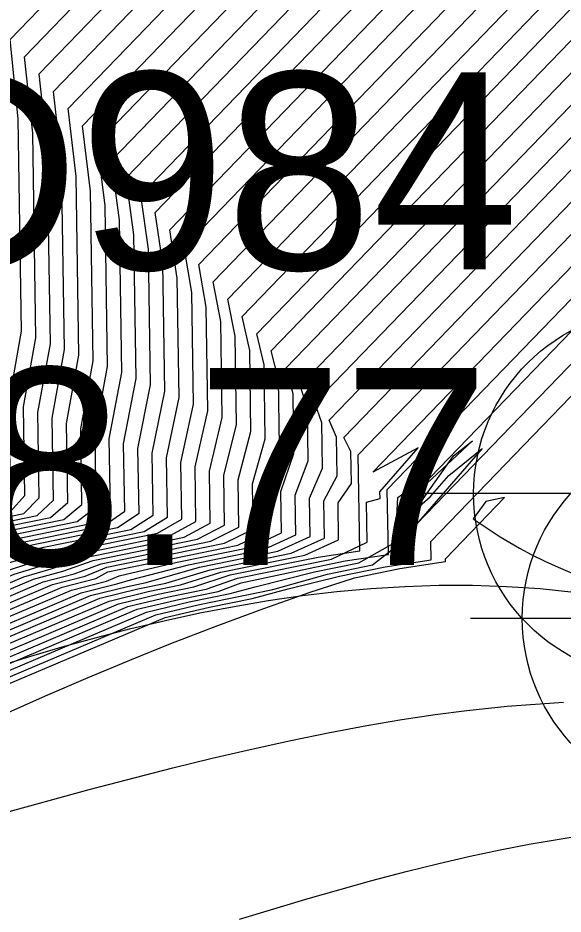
# Model space of a CAD drawing. Extents: x 2356077 to 2359823, y 225951 to 227822.
# Drawn here: x 2357224.51 to 2357231.43, y 226662.63 to 226674 of the extents above; entities that cross this region are included whole.
import ezdxf

# ---------------------------------------------------------------- set-up
doc = ezdxf.new("R2010")
doc.units = 0
for name, color, linetype in [('DTM Contours Major', 7, 'Continuous'), ('DTM Contours Minor', 7, 'Continuous'), ('Exist DTM Breakline', 7, 'Continuous'), ('Exist DTM Breakline Cogo Point CELL', 7, 'Continuous'), ('Exist DTM Drainline Cogo Point CELL', 7, 'Continuous'), ('Exist DTM Regular Point Underwater Cogo Elevation', 7, 'Continuous'), ('Exist DTM Regular Point Underwater Cogo Number', 7, 'Continuous')]:
    doc.layers.add(name, color=color, linetype=linetype)

msp = doc.modelspace()

# ---------------------------------------------------------------- linework, layer by layer
at = {"layer": 'DTM Contours Major'}
for points in [[(2357211.243, 226664.507), (2357212.417, 226664.895), (2357212.695, 226664.951), (2357215.345, 226664.814), (2357216.209, 226664.83), (2357216.971, 226664.878), (2357217.836, 226664.834), (2357218.542, 226665.155), (2357219.146, 226665.477), (2357219.699, 226665.682), (2357221.953, 226666.884), (2357222.171, 226666.994), (2357222.634, 226667.19), (2357222.632, 226667.206), (2357222.947, 226667.405), (2357223.346, 226667.517), (2357224.416, 226667.735), (2357224.598, 226667.94), (2357224.58, 226669.063), (2357224.739, 226669.937), (2357224.697, 226672.535), (2357224.595, 226673.504), (2357230.477, 226679.593)], [(2357211.127, 226663.608), (2357211.389, 226663.649), (2357212.728, 226664.091), (2357213.029, 226664.163), (2357214.54, 226664.085), (2357215.433, 226664.045), (2357216.061, 226664.154), (2357217.37, 226664.087), (2357218.203, 226664.509), (2357218.954, 226664.909), (2357219.793, 226665.267), (2357222.334, 226666.622), (2357222.581, 226666.742), (2357223.425, 226667.102), (2357223.894, 226667.331), (2357225.263, 226667.61), (2357225.503, 226667.797), (2357225.488, 226668.721), (2357225.647, 226669.573), (2357225.615, 226671.615), (2357225.515, 226672.407), (2357232.04, 226679.16)], [(2357211.21, 226662.749), (2357211.525, 226662.787), (2357213.037, 226663.286), (2357213.362, 226663.375), (2357214.654, 226663.308), (2357215.394, 226663.352), (2357215.789, 226663.397), (2357216.88, 226663.341), (2357217.876, 226663.869), (2357218.851, 226664.356), (2357219.768, 226664.788), (2357222.699, 226666.351), (2357222.982, 226666.486), (2357224.21, 226667.006), (2357224.344, 226667.071), (2357224.969, 226667.251), (2357226.111, 226667.484), (2357226.407, 226667.663), (2357226.395, 226668.417), (2357226.556, 226669.182), (2357226.532, 226670.696), (2357226.436, 226671.309), (2357233.604, 226678.728)], [(2357216.404, 226662.619), (2357217.588, 226663.25), (2357218.733, 226663.79), (2357219.714, 226664.294), (2357223.058, 226666.077), (2357223.379, 226666.228), (2357224.83, 226666.842), (2357225.223, 226666.947), (2357225.566, 226667.074), (2357226.959, 226667.358), (2357227.312, 226667.536), (2357227.302, 226668.139), (2357227.466, 226668.749), (2357227.45, 226669.777), (2357227.356, 226670.211), (2357235.167, 226678.296)], [(2357215.979, 226661.927), (2357217.544, 226662.761), (2357218.504, 226663.183), (2357223.415, 226665.802), (2357223.775, 226665.969), (2357225.429, 226666.67), (2357225.898, 226666.786), (2357226.135, 226666.835), (2357226.813, 226667.03), (2357227.808, 226667.233), (2357228.217, 226667.419), (2357228.209, 226667.904), (2357228.376, 226668.285), (2357228.367, 226668.862), (2357228.276, 226669.113), (2357236.73, 226677.864)], [(2357217.29, 226662.071), (2357223.775, 226665.528), (2357224.172, 226665.712), (2357226.023, 226666.495), (2357226.552, 226666.621), (2357227.051, 226666.723), (2357227.342, 226666.833), (2357228.114, 226666.997), (2357228.66, 226667.108), (2357229.21, 226667.192), (2357229.196, 226668.015), (2357238.294, 226677.431)], [(2357219.415, 226662.401), (2357220.623, 226662.799), (2357221.858, 226663.186), (2357223.086, 226663.555), (2357224.273, 226663.897), (2357225.414, 226664.21), (2357226.476, 226664.485), (2357226.976, 226664.607), (2357227.455, 226664.719), (2357227.974, 226664.833), (2357228.468, 226664.934), (2357228.936, 226665.022), (2357229.381, 226665.097), (2357229.804, 226665.161), (2357230.205, 226665.213), (2357230.716, 226665.266), (2357231.432, 226665.318)]]:
    msp.add_lwpolyline(points, dxfattribs=at)
at = {"layer": 'DTM Contours Minor'}
for points in [[(2357211.213, 226664.678), (2357212.354, 226665.055), (2357212.628, 226665.109), (2357215.345, 226664.968), (2357216.233, 226664.961), (2357217.018, 226665.03), (2357217.923, 226664.984), (2357218.611, 226665.284), (2357219.188, 226665.592), (2357219.667, 226665.764), (2357221.221, 226666.587), (2357221.871, 226666.934), (2357222.085, 226667.043), (2357222.486, 226667.213), (2357222.521, 226667.268), (2357222.886, 226667.464), (2357223.225, 226667.552), (2357224.246, 226667.761), (2357224.417, 226667.968), (2357224.398, 226669.129), (2357224.557, 226670.021), (2357224.514, 226672.718), (2357224.411, 226673.724), (2357230.164, 226679.679)], [(2357211.052, 226664.295), (2357211.273, 226664.335), (2357212.479, 226664.734), (2357212.762, 226664.793), (2357215.349, 226664.66), (2357216.185, 226664.698), (2357216.915, 226664.727), (2357217.746, 226664.684), (2357218.474, 226665.025), (2357219.105, 226665.362), (2357219.742, 226665.612), (2357222.032, 226666.833), (2357222.254, 226666.945), (2357222.765, 226667.161), (2357222.96, 226667.325), (2357223.464, 226667.482), (2357224.585, 226667.71), (2357224.779, 226667.91), (2357224.761, 226668.991), (2357224.921, 226669.864), (2357224.881, 226672.351), (2357224.779, 226673.285), (2357230.79, 226679.506)], [(2357211.072, 226664.124), (2357211.302, 226664.164), (2357212.542, 226664.573), (2357212.829, 226664.636), (2357215.358, 226664.505), (2357216.162, 226664.566), (2357216.855, 226664.576), (2357217.654, 226664.535), (2357218.405, 226664.896), (2357219.065, 226665.248), (2357219.768, 226665.533), (2357222.109, 226666.781), (2357222.337, 226666.894), (2357222.968, 226667.162), (2357223.076, 226667.269), (2357223.58, 226667.446), (2357224.755, 226667.685), (2357224.96, 226667.881), (2357224.943, 226668.92), (2357225.102, 226669.792), (2357225.064, 226672.167), (2357224.963, 226673.065), (2357231.102, 226679.42)], [(2357211.091, 226663.952), (2357211.331, 226663.992), (2357212.604, 226664.412), (2357212.896, 226664.478), (2357215.376, 226664.35), (2357216.138, 226664.433), (2357216.791, 226664.425), (2357217.561, 226664.385), (2357218.338, 226664.767), (2357219.027, 226665.134), (2357219.783, 226665.448), (2357222.185, 226666.728), (2357222.419, 226666.844), (2357223.125, 226667.143), (2357223.192, 226667.212), (2357223.693, 226667.409), (2357224.924, 226667.66), (2357225.141, 226667.852), (2357225.125, 226668.852), (2357225.284, 226669.719), (2357225.248, 226671.983), (2357225.147, 226672.846), (2357231.415, 226679.333)], [(2357211.109, 226663.78), (2357211.36, 226663.821), (2357212.666, 226664.252), (2357212.962, 226664.32), (2357215.407, 226664.194), (2357216.115, 226664.3), (2357216.726, 226664.274), (2357217.466, 226664.236), (2357218.27, 226664.637), (2357218.989, 226665.021), (2357219.79, 226665.359), (2357222.26, 226666.675), (2357222.5, 226666.793), (2357223.264, 226667.116), (2357223.308, 226667.157), (2357223.799, 226667.371), (2357225.094, 226667.635), (2357225.322, 226667.824), (2357225.306, 226668.786), (2357225.466, 226669.647), (2357225.431, 226671.799), (2357225.331, 226672.626), (2357231.728, 226679.247)], [(2357211.145, 226663.437), (2357211.417, 226663.477), (2357212.79, 226663.93), (2357213.096, 226664.005), (2357214.56, 226663.93), (2357215.425, 226663.907), (2357215.999, 226664.003), (2357217.273, 226663.938), (2357218.136, 226664.38), (2357218.931, 226664.799), (2357219.792, 226665.174), (2357222.408, 226666.568), (2357222.662, 226666.691), (2357223.624, 226667.099), (2357223.966, 226667.285), (2357225.433, 226667.585), (2357225.684, 226667.769), (2357225.669, 226668.658), (2357225.829, 226669.498), (2357225.798, 226671.431), (2357225.699, 226672.187), (2357232.353, 226679.074)], [(2357211.162, 226663.265), (2357211.445, 226663.305), (2357212.852, 226663.769), (2357213.163, 226663.847), (2357214.581, 226663.774), (2357215.417, 226663.769), (2357215.943, 226663.852), (2357217.176, 226663.788), (2357218.912, 226664.689), (2357219.789, 226665.079), (2357222.481, 226666.514), (2357222.743, 226666.64), (2357223.793, 226667.085), (2357223.969, 226667.226), (2357225.603, 226667.559), (2357225.865, 226667.742), (2357225.851, 226668.596), (2357226.011, 226669.422), (2357225.982, 226671.247), (2357225.884, 226671.967), (2357232.666, 226678.988)], [(2357211.178, 226663.093), (2357211.472, 226663.132), (2357212.914, 226663.608), (2357213.229, 226663.69), (2357214.604, 226663.619), (2357215.409, 226663.63), (2357215.89, 226663.701), (2357217.078, 226663.639), (2357218.005, 226664.124), (2357218.892, 226664.578), (2357219.783, 226664.983), (2357222.554, 226666.46), (2357222.823, 226666.589), (2357223.941, 226667.062), (2357224.09, 226667.174), (2357224.706, 226667.317), (2357225.772, 226667.534), (2357226.046, 226667.715), (2357226.032, 226668.536), (2357226.193, 226669.344), (2357226.165, 226671.063), (2357226.068, 226671.748), (2357232.978, 226678.901)], [(2357211.194, 226662.921), (2357211.499, 226662.96), (2357212.976, 226663.447), (2357213.296, 226663.532), (2357214.628, 226663.463), (2357215.401, 226663.491), (2357215.838, 226663.549), (2357216.979, 226663.49), (2357217.94, 226663.996), (2357218.872, 226664.467), (2357219.776, 226664.886), (2357222.627, 226666.406), (2357222.903, 226666.537), (2357224.078, 226667.035), (2357224.217, 226667.122), (2357224.838, 226667.284), (2357225.942, 226667.509), (2357226.227, 226667.689), (2357226.214, 226668.476), (2357226.375, 226669.264), (2357226.349, 226670.879), (2357226.252, 226671.528), (2357233.291, 226678.815)], [(2357211.55, 226662.614), (2357213.099, 226663.125), (2357213.429, 226663.217), (2357214.683, 226663.152), (2357215.74, 226663.246), (2357216.781, 226663.192), (2357217.814, 226663.743), (2357218.829, 226664.244), (2357219.759, 226664.69), (2357222.771, 226666.297), (2357223.062, 226666.434), (2357224.337, 226666.974), (2357224.572, 226667.053), (2357225.098, 226667.218), (2357226.281, 226667.459), (2357226.588, 226667.637), (2357226.577, 226668.359), (2357226.738, 226669.099), (2357226.716, 226670.512), (2357226.62, 226671.089), (2357233.916, 226678.642)], [(2357211.575, 226662.441), (2357213.16, 226662.964), (2357213.496, 226663.059), (2357214.717, 226662.996), (2357215.379, 226663.074), (2357215.692, 226663.094), (2357216.685, 226663.048), (2357217.753, 226663.617), (2357219.748, 226664.592), (2357222.843, 226666.242), (2357223.141, 226666.383), (2357224.462, 226666.942), (2357224.766, 226667.033), (2357225.225, 226667.184), (2357226.45, 226667.434), (2357226.769, 226667.611), (2357226.758, 226668.303), (2357226.92, 226669.014), (2357226.899, 226670.328), (2357226.804, 226670.869), (2357234.229, 226678.555)], [(2357211.598, 226662.268), (2357213.221, 226662.803), (2357213.562, 226662.902), (2357214.756, 226662.84), (2357215.372, 226662.934), (2357215.645, 226662.942), (2357216.097, 226662.919), (2357216.591, 226662.904), (2357217.695, 226663.493), (2357218.783, 226664.018), (2357219.737, 226664.493), (2357222.915, 226666.187), (2357223.221, 226666.331), (2357224.586, 226666.909), (2357224.93, 226667.007), (2357225.347, 226667.149), (2357226.62, 226667.409), (2357226.95, 226667.586), (2357226.94, 226668.247), (2357227.102, 226668.927), (2357227.083, 226670.144), (2357226.988, 226670.65), (2357234.542, 226678.469)], [(2357211.621, 226662.094), (2357213.282, 226662.642), (2357213.629, 226662.744), (2357214.805, 226662.683), (2357215.365, 226662.795), (2357215.598, 226662.791), (2357216.025, 226662.768), (2357216.497, 226662.761), (2357217.64, 226663.37), (2357218.758, 226663.905), (2357219.726, 226664.393), (2357222.987, 226666.132), (2357223.3, 226666.28), (2357224.708, 226666.876), (2357225.08, 226666.978), (2357225.463, 226667.113), (2357226.79, 226667.384), (2357227.131, 226667.561), (2357227.121, 226668.193), (2357227.284, 226668.839), (2357227.266, 226669.961), (2357227.172, 226670.43), (2357234.854, 226678.382)], [(2357216.314, 226662.477), (2357217.543, 226663.133), (2357218.707, 226663.675), (2357219.701, 226664.194), (2357223.13, 226666.022), (2357223.459, 226666.176), (2357224.95, 226666.808), (2357225.362, 226666.916), (2357225.639, 226667.03), (2357227.129, 226667.333), (2357227.493, 226667.512), (2357227.484, 226668.087), (2357227.648, 226668.658), (2357227.633, 226669.594), (2357227.54, 226669.991), (2357235.48, 226678.21)], [(2357216.225, 226662.337), (2357217.506, 226663.02), (2357218.68, 226663.558), (2357223.201, 226665.967), (2357223.538, 226666.125), (2357225.071, 226666.774), (2357225.498, 226666.884), (2357225.65, 226666.97), (2357227.298, 226667.308), (2357227.674, 226667.488), (2357227.665, 226668.037), (2357227.83, 226668.566), (2357227.816, 226669.41), (2357227.724, 226669.772), (2357235.792, 226678.123)], [(2357216.057, 226662.061), (2357217.487, 226662.824), (2357218.563, 226663.308), (2357223.344, 226665.857), (2357223.696, 226666.021), (2357225.31, 226666.705), (2357225.766, 226666.819), (2357225.937, 226666.869), (2357226.673, 226667.061), (2357227.638, 226667.258), (2357228.036, 226667.441), (2357228.028, 226667.945), (2357228.194, 226668.38), (2357228.183, 226669.044), (2357228.092, 226669.332), (2357236.418, 226677.95)], [(2357216.139, 226662.198), (2357217.484, 226662.915), (2357218.623, 226663.433), (2357223.272, 226665.912), (2357223.617, 226666.073), (2357225.19, 226666.739), (2357225.633, 226666.852), (2357225.793, 226666.919), (2357226.53, 226667.092), (2357227.468, 226667.283), (2357227.855, 226667.464), (2357227.846, 226667.99), (2357228.012, 226668.473), (2357228, 226669.227), (2357227.908, 226669.552), (2357236.105, 226678.037)], [(2357215.91, 226661.796), (2357217.527, 226662.646), (2357218.447, 226663.06), (2357223.486, 226665.747), (2357223.854, 226665.918), (2357225.548, 226666.635), (2357226.03, 226666.753), (2357226.385, 226666.826), (2357226.95, 226666.998), (2357227.978, 226667.208), (2357228.398, 226667.397), (2357228.39, 226667.869), (2357228.558, 226668.19), (2357228.55, 226668.679), (2357228.46, 226668.893), (2357237.043, 226677.777)], [(2357217.419, 226662.367), (2357218.334, 226662.813), (2357223.63, 226665.637), (2357224.013, 226665.814), (2357225.786, 226666.565), (2357226.291, 226666.687), (2357226.741, 226666.779), (2357227.204, 226666.931), (2357228.318, 226667.158), (2357228.848, 226667.237), (2357228.828, 226668.454), (2357237.668, 226677.604)], [(2357217.475, 226662.508), (2357218.39, 226662.936), (2357223.558, 226665.692), (2357223.934, 226665.866), (2357225.667, 226666.6), (2357226.161, 226666.72), (2357226.574, 226666.805), (2357227.082, 226666.966), (2357228.148, 226667.183), (2357228.578, 226667.377), (2357228.571, 226667.844), (2357228.74, 226668.091), (2357228.734, 226668.498), (2357228.644, 226668.674), (2357237.356, 226677.691)], [(2357217.359, 226662.222), (2357218.277, 226662.69), (2357223.702, 226665.583), (2357224.092, 226665.763), (2357225.905, 226666.53), (2357226.422, 226666.654), (2357226.899, 226666.751), (2357227.296, 226666.89), (2357228.489, 226667.133), (2357228.94, 226667.345), (2357228.932, 226667.856), (2357229.104, 226667.902), (2357229.103, 226667.986), (2357229.587, 226668.543), (2357229.012, 226668.234), (2357237.981, 226677.518)], [(2357216.814, 226661.631), (2357223.924, 226665.422), (2357224.334, 226665.61), (2357226.261, 226666.426), (2357226.813, 226666.555), (2357227.745, 226666.745), (2357228.437, 226666.943), (2357229.008, 226667.06), (2357229.48, 226667.426), (2357229.572, 226667.775), (2357229.74, 226667.921), (2357229.975, 226668.194), (2357230.399, 226668.533), (2357229.565, 226667.576), (2357238.919, 226677.259)], [(2357217.011, 226661.829), (2357223.848, 226665.474), (2357224.253, 226665.66), (2357226.142, 226666.461), (2357226.682, 226666.588), (2357227.201, 226666.694), (2357227.52, 226666.781), (2357228.274, 226666.97), (2357228.833, 226667.084), (2357229.301, 226667.347), (2357229.33, 226667.914), (2357229.564, 226668.083), (2357229.47, 226667.64), (2357230.038, 226668.443), (2357230.279, 226668.633), (2357229.38, 226667.795), (2357238.606, 226677.345)], [(2357229.749, 226667.356), (2357235.54, 226673.35)], [(2357229.933, 226667.137), (2357230.683, 226667.913), (2357230.445, 226667.864), (2357230.284, 226667.643), (2357230.629, 226667.416), (2357230.873, 226667.271), (2357231.03, 226667.186), (2357231.194, 226667.105), (2357231.364, 226667.028), (2357231.542, 226666.955)], [(2357218.131, 226662.24), (2357223.928, 226665.331), (2357224.381, 226665.544), (2357226.379, 226666.39), (2357226.939, 226666.521), (2357227.48, 226666.631), (2357227.937, 226666.754), (2357228.591, 226666.915), (2357229.169, 226667.033), (2357229.752, 226667.123), (2357229.749, 226667.356)], [(2357218.06, 226662.109), (2357220.954, 226663.652), (2357222.013, 226664.083), (2357223.742, 226664.892), (2357224.308, 226665.152), (2357224.86, 226665.398), (2357225.401, 226665.631), (2357225.93, 226665.852), (2357226.45, 226666.06), (2357227.045, 226666.289), (2357227.63, 226666.504), (2357228.205, 226666.708), (2357228.779, 226666.894), (2357229.357, 226667.011), (2357229.933, 226667.1), (2357229.933, 226667.137)], [(2357227.32, 226662.566), (2357228.191, 226662.828), (2357229.001, 226663.056), (2357229.434, 226663.169), (2357229.849, 226663.272), (2357230.246, 226663.364), (2357230.628, 226663.445), (2357230.994, 226663.516), (2357231.578, 226663.614)]]:
    msp.add_lwpolyline(points, dxfattribs=at)
at = {"layer": 'Exist DTM Breakline'}
msp.add_spline([(2357185.71, 226723.561), (2357186, 226706.097), (2357189.263, 226681.472), (2357206.207, 226660.225), (2357233.253, 226666.38), (2357241.159, 226659.296), (2357238.928, 226647.832), (2357226.863, 226640.568)], degree=3, dxfattribs=at)
at = {"layer": 'Exist DTM Breakline Cogo Point CELL'}
msp.add_lwpolyline([(2357233.253, 226669.38), (2357233.253, 226663.38), (2357233.253, 226666.38), (2357236.253, 226666.38), (2357230.253, 226666.38)], dxfattribs=at)
msp.add_circle((2357233.253, 226666.38), 2.344, dxfattribs=at)
at = {"layer": 'Exist DTM Drainline Cogo Point CELL'}
msp.add_lwpolyline([(2357232.635, 226670.963), (2357232.635, 226664.963), (2357232.635, 226667.963), (2357235.635, 226667.963), (2357229.635, 226667.963)], dxfattribs=at)
msp.add_circle((2357232.635, 226667.963), 2.344, dxfattribs=at)

# ---------------------------------------------------------------- texts
at = {"layer": 'Exist DTM Regular Point Underwater Cogo Elevation'}
msp.add_text('-8.77', height=2.5, dxfattribs=at).set_placement((2357222.873, 226667.056))
at = {"layer": 'Exist DTM Regular Point Underwater Cogo Number'}
msp.add_text('D984', height=2.5, dxfattribs=at).set_placement((2357222.873, 226670.806))

doc.saveas('drawing.dxf')
